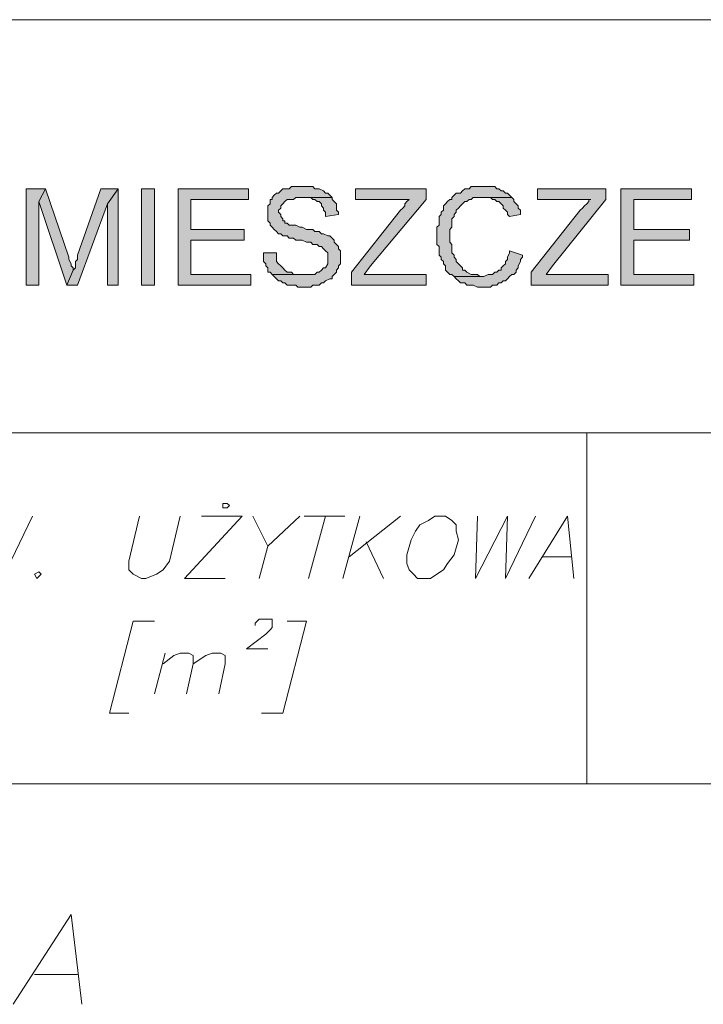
# Model space of a CAD drawing. Header units: inches. Extents: x 1504 to 12593, y -807 to 3183.
# Tile 267 of 271: x 7683 to 7818, y 2741 to 2935. Entities that reach past the tile are written whole.
import ezdxf

# ---------------------------------------------------------------- set-up
doc = ezdxf.new("R2010")
doc.units = ezdxf.units.IN
doc.header["$MEASUREMENT"] = 0
for name, color, linetype in [('at_Entity', 7, 'Continuous'), ('at_Rect', 7, 'Continuous'), ('at_Solid', 7, 'Continuous')]:
    doc.layers.add(name, color=color, linetype=linetype)

msp = doc.modelspace()

# ---------------------------------------------------------------- hatches: boundary and pattern name
at = {"layer": 'at_Solid', "lineweight": 15}
for points in [[(7687.81, 2901.63), (7684.01, 2901.63), (7684.01, 2882.63), (7686.55, 2882.63), (7686.55, 2899.1)], [(7687.81, 2901.63), (7686.55, 2899.1), (7692.04, 2882.63), (7693.3, 2885.58), (7693.3, 2886.01), (7692.88, 2886.43), (7692.88, 2886.85), (7692.46, 2887.69), (7692.46, 2888.12)], [(7702.17, 2901.63), (7698.79, 2901.63), (7694.15, 2888.54), (7694.15, 2887.69), (7693.73, 2887.27), (7693.73, 2886.01), (7693.3, 2885.58), (7692.04, 2882.63), (7694.15, 2882.63), (7700.06, 2898.68)], [(7702.17, 2901.63), (7700.06, 2898.68), (7700.06, 2882.63), (7702.17, 2882.63)], [(7709.35, 2882.63), (7709.35, 2901.64), (7706.82, 2901.64), (7706.82, 2882.63)], [(7727.94, 2901.63), (7714, 2901.63), (7714, 2882.63), (7728.36, 2882.63), (7728.36, 2884.74), (7716.53, 2884.74), (7716.53, 2891.5), (7727.09, 2891.5), (7727.09, 2893.61), (7716.53, 2893.61), (7716.53, 2899.53), (7727.94, 2899.53)], [(7738.5, 2902.06), (7736.39, 2902.06), (7735.96, 2901.63), (7734.7, 2901.63), (7734.28, 2901.21), (7733.86, 2900.79), (7733.43, 2900.79), (7733.01, 2900.37), (7732.58, 2899.94), (7732.58, 2899.53), (7732.17, 2899.53), (7732.17, 2898.68), (7731.74, 2898.25), (7731.74, 2895.3), (7732.17, 2894.88), (7732.17, 2894.45), (7732.58, 2894.03), (7733.01, 2893.61), (7733.43, 2893.19), (7733.86, 2892.76), (7734.28, 2892.76), (7734.7, 2892.34), (7735.54, 2892.34), (7735.96, 2891.92), (7736.81, 2891.92), (7737.24, 2891.5), (7738.5, 2891.5), (7739.35, 2891.07), (7740.19, 2891.07), (7740.61, 2890.66), (7741.46, 2890.66), (7741.88, 2890.23), (7742.3, 2890.23), (7742.73, 2889.81), (7743.14, 2889.39), (7743.57, 2888.97), (7743.57, 2887.69), (7743.57, 2886.85), (7743.14, 2886.01), (7742.73, 2886.01), (7742.3, 2885.58), (7741.88, 2885.16), (7741.46, 2885.16), (7741.04, 2884.74), (7732.58, 2884.74), (7733.01, 2884.32), (7733.43, 2883.89), (7733.86, 2883.47), (7734.28, 2883.47), (7734.7, 2883.05), (7735.12, 2883.05), (7735.54, 2882.63), (7737.24, 2882.63), (7737.66, 2882.2), (7740.19, 2882.2), (7740.61, 2882.63), (7741.88, 2882.63), (7742.3, 2883.05), (7742.73, 2883.05), (7743.14, 2883.47), (7743.99, 2883.89), (7744.42, 2883.89), (7744.42, 2884.32), (7744.84, 2884.74), (7745.26, 2885.16), (7745.26, 2885.58), (7745.68, 2886.01), (7745.68, 2886.43), (7746.1, 2886.85), (7746.1, 2888.12), (7746.1, 2889.39), (7745.68, 2889.81), (7745.68, 2890.23), (7745.26, 2890.66), (7744.84, 2891.07), (7744.84, 2891.5), (7744.42, 2891.92), (7743.99, 2892.34), (7743.57, 2892.34), (7742.73, 2892.76), (7742.3, 2892.76), (7741.88, 2893.19), (7741.04, 2893.19), (7740.61, 2893.61), (7739.35, 2893.61), (7738.5, 2894.03), (7738.08, 2894.03), (7737.24, 2894.45), (7735.96, 2894.45), (7735.54, 2894.88), (7735.12, 2894.88), (7735.12, 2895.3), (7734.7, 2895.3), (7734.7, 2895.72), (7734.28, 2896.14), (7734.28, 2896.57), (7733.86, 2896.99), (7733.86, 2897.41), (7734.28, 2897.84), (7734.28, 2898.25), (7734.7, 2898.68), (7735.12, 2899.1), (7735.54, 2899.53), (7736.81, 2899.53), (7737.24, 2899.94), (7744.42, 2899.94), (7743.99, 2900.37), (7743.57, 2900.79), (7743.14, 2900.79), (7742.73, 2901.21), (7741.88, 2901.63), (7741.04, 2901.63), (7740.61, 2902.06), (7738.92, 2902.06)], [(7763, 2901.63), (7749.06, 2901.63), (7749.06, 2899.53), (7759.62, 2899.53), (7759.2, 2899.1), (7758.78, 2898.68), (7758.78, 2898.25), (7758.35, 2897.84), (7757.93, 2897.41), (7748.22, 2885.16), (7748.22, 2882.63), (7763, 2882.63), (7763, 2884.74), (7750.75, 2884.74), (7752.02, 2886.43), (7763, 2899.53)], [(7774.4, 2902.06), (7771.87, 2902.06), (7771.45, 2901.63), (7770.6, 2901.63), (7770.18, 2901.21), (7769.76, 2900.79), (7768.91, 2900.79), (7768.49, 2900.37), (7768.07, 2899.94), (7768.07, 2899.53), (7767.65, 2899.53), (7767.22, 2899.1), (7766.8, 2898.68), (7766.38, 2898.25), (7766.38, 2897.41), (7765.96, 2896.99), (7765.96, 2896.57), (7765.53, 2896.14), (7765.53, 2894.45), (7765.11, 2894.03), (7765.11, 2890.66), (7765.53, 2890.23), (7765.53, 2888.54), (7765.96, 2888.12), (7765.96, 2887.69), (7766.38, 2887.27), (7766.38, 2886.85), (7766.8, 2886.43), (7766.8, 2885.58), (7767.22, 2885.16), (7767.65, 2884.74), (7768.07, 2884.74), (7768.49, 2884.32), (7773.98, 2884.32), (7773.56, 2884.32), (7773.14, 2884.74), (7771.87, 2884.74), (7771.03, 2885.16), (7770.6, 2885.58), (7770.18, 2885.58), (7770.18, 2886.01), (7769.76, 2886.43), (7769.34, 2886.85), (7768.91, 2887.27), (7768.91, 2887.69), (7768.49, 2888.12), (7768.49, 2888.54), (7768.07, 2888.97), (7768.07, 2890.66), (7767.65, 2891.07), (7767.65, 2892.34), (7767.65, 2893.61), (7768.07, 2894.03), (7768.07, 2895.72), (7768.49, 2896.14), (7768.49, 2896.57), (7768.91, 2896.99), (7768.91, 2897.41), (7769.34, 2897.84), (7769.76, 2898.25), (7770.18, 2898.68), (7770.6, 2899.1), (7771.03, 2899.1), (7771.45, 2899.53), (7771.87, 2899.53), (7772.29, 2899.94), (7779.9, 2899.94), (7779.47, 2900.37), (7779.05, 2900.79), (7778.63, 2900.79), (7778.21, 2901.21), (7777.78, 2901.21), (7777.36, 2901.63), (7776.94, 2901.63), (7776.52, 2902.06), (7774.83, 2902.06)], [(7798.48, 2901.63), (7784.96, 2901.63), (7784.96, 2899.53), (7795.52, 2899.53), (7795.11, 2899.53), (7795.11, 2899.1), (7794.68, 2898.68), (7794.26, 2898.25), (7793.83, 2897.84), (7793.41, 2897.41), (7783.7, 2885.16), (7783.7, 2882.63), (7798.9, 2882.63), (7798.9, 2884.74), (7786.65, 2884.74), (7787.93, 2886.43), (7798.48, 2899.53)], [(7815.38, 2901.63), (7801.44, 2901.63), (7801.44, 2882.63), (7815.8, 2882.63), (7815.8, 2884.74), (7803.97, 2884.74), (7803.97, 2891.5), (7814.95, 2891.5), (7814.95, 2893.61), (7803.97, 2893.61), (7803.97, 2899.53), (7815.38, 2899.53)], [(7744.42, 2899.94), (7738.5, 2899.94), (7740.19, 2899.94), (7740.61, 2899.53), (7741.04, 2899.53), (7741.46, 2899.1), (7741.88, 2899.1), (7742.3, 2898.68), (7742.3, 2898.25), (7742.73, 2897.84), (7742.73, 2897.41), (7743.14, 2896.99), (7743.14, 2896.14), (7745.68, 2896.57), (7745.68, 2896.99), (7745.26, 2897.41), (7745.26, 2898.68), (7744.84, 2899.1), (7744.42, 2899.53)], [(7779.9, 2899.94), (7773.98, 2899.94), (7775.67, 2899.94), (7776.09, 2899.53), (7776.52, 2899.53), (7776.94, 2899.1), (7777.36, 2899.1), (7777.78, 2898.68), (7778.21, 2898.25), (7778.21, 2897.84), (7778.63, 2897.41), (7779.05, 2896.99), (7779.05, 2896.57), (7779.47, 2896.14), (7781.59, 2896.57), (7781.59, 2897.41), (7781.16, 2897.84), (7781.16, 2898.25), (7780.74, 2898.68), (7780.32, 2899.1), (7780.32, 2899.53)], [(7779.47, 2889.39), (7779.47, 2888.97), (7779.05, 2888.12), (7779.05, 2887.69), (7778.63, 2887.27), (7778.63, 2886.85), (7778.21, 2886.43), (7777.78, 2886.01), (7777.78, 2885.58), (7777.36, 2885.58), (7776.94, 2885.16), (7776.52, 2885.16), (7776.09, 2884.74), (7775.25, 2884.74), (7774.4, 2884.32), (7768.49, 2884.32), (7768.91, 2883.89), (7769.34, 2883.47), (7769.76, 2883.05), (7770.6, 2883.05), (7771.03, 2882.63), (7772.29, 2882.63), (7773.14, 2882.2), (7775.67, 2882.2), (7776.09, 2882.63), (7776.94, 2882.63), (7777.36, 2883.05), (7777.78, 2883.05), (7778.21, 2883.47), (7778.63, 2883.47), (7779.05, 2883.89), (7779.47, 2884.32), (7779.9, 2884.74), (7780.32, 2884.74), (7780.74, 2885.16), (7780.74, 2885.58), (7781.16, 2886.01), (7781.16, 2886.43), (7781.59, 2887.27), (7781.59, 2887.69), (7782.01, 2888.12), (7782.01, 2888.54)], [(7733.43, 2888.97), (7730.9, 2888.97), (7730.9, 2887.27), (7731.32, 2886.85), (7731.32, 2886.43), (7731.74, 2886.01), (7731.74, 2885.16), (7732.17, 2885.16), (7732.58, 2884.74), (7738.92, 2884.74), (7736.81, 2884.74), (7736.39, 2885.16), (7735.54, 2885.16), (7735.12, 2885.58), (7734.7, 2886.01), (7734.28, 2886.43), (7733.86, 2886.85), (7733.43, 2887.27), (7733.43, 2888.54)]]:
    msp.add_hatch(color=7, dxfattribs=at).paths.add_polyline_path(points)

# ---------------------------------------------------------------- linework, layer by layer
at = {"layer": 'at_Entity', "color": 7, "lineweight": 15}
for p, q in [((7295.82, 2935.01), (7994.05, 2935.01)), ((7687.81, 2901.63), (7684.01, 2901.63)), ((7684.01, 2901.63), (7684.01, 2882.63)), ((7686.55, 2899.1), (7687.81, 2901.63)), ((7687.81, 2901.63), (7686.55, 2899.1)), ((7692.46, 2888.12), (7687.81, 2901.63)), ((7698.79, 2901.63), (7694.15, 2888.54)), ((7702.17, 2901.63), (7698.79, 2901.63)), ((7700.06, 2898.68), (7702.17, 2901.63)), ((7702.17, 2901.63), (7700.06, 2898.68)), ((7702.17, 2882.63), (7702.17, 2901.63)), ((7727.94, 2901.63), (7714, 2901.63)), ((7714, 2901.63), (7714, 2882.63)), ((7727.94, 2899.53), (7727.94, 2901.63)), ((7734.28, 2901.21), (7733.86, 2900.79)), ((7734.7, 2901.63), (7734.28, 2901.21)), ((7735.96, 2901.63), (7734.7, 2901.63)), ((7736.39, 2902.06), (7735.96, 2901.63)), ((7738.5, 2902.06), (7736.39, 2902.06)), ((7738.92, 2902.06), (7738.5, 2902.06)), ((7740.61, 2902.06), (7738.92, 2902.06)), ((7741.04, 2901.63), (7740.61, 2902.06)), ((7741.88, 2901.63), (7741.04, 2901.63)), ((7742.73, 2901.21), (7741.88, 2901.63)), ((7743.14, 2900.79), (7742.73, 2901.21)), ((7763, 2901.63), (7749.06, 2901.63)), ((7749.06, 2901.63), (7749.06, 2899.53)), ((7763, 2899.53), (7763, 2901.63)), ((7770.18, 2901.21), (7769.76, 2900.79)), ((7770.6, 2901.63), (7770.18, 2901.21)), ((7771.45, 2901.63), (7770.6, 2901.63)), ((7771.87, 2902.06), (7771.45, 2901.63)), ((7774.4, 2902.06), (7771.87, 2902.06)), ((7774.83, 2902.06), (7774.4, 2902.06)), ((7776.52, 2902.06), (7774.83, 2902.06)), ((7776.94, 2901.63), (7776.52, 2902.06)), ((7777.36, 2901.63), (7776.94, 2901.63)), ((7777.78, 2901.21), (7777.36, 2901.63)), ((7778.21, 2901.21), (7777.78, 2901.21)), ((7778.63, 2900.79), (7778.21, 2901.21)), ((7798.48, 2901.63), (7784.96, 2901.63)), ((7784.96, 2901.63), (7784.96, 2899.53)), ((7798.48, 2899.53), (7798.48, 2901.63)), ((7815.38, 2901.63), (7801.44, 2901.63)), ((7801.44, 2901.63), (7801.44, 2882.63)), ((7815.38, 2899.53), (7815.38, 2901.63)), ((7686.55, 2882.63), (7686.55, 2899.1)), ((7686.55, 2899.1), (7692.04, 2882.63)), ((7716.53, 2893.61), (7716.53, 2899.53)), ((7716.53, 2899.53), (7727.94, 2899.53)), ((7732.58, 2899.53), (7732.17, 2899.53)), ((7732.17, 2899.53), (7732.17, 2898.68)), ((7733.01, 2900.37), (7732.58, 2899.94)), ((7732.58, 2899.94), (7732.58, 2899.53)), ((7733.43, 2900.79), (7733.01, 2900.37)), ((7733.86, 2900.79), (7733.43, 2900.79)), ((7734.7, 2898.68), (7735.12, 2899.1)), ((7735.12, 2899.1), (7735.54, 2899.53)), ((7735.12, 2899.1), (7735.12, 2899.1)), ((7735.54, 2899.53), (7736.81, 2899.53)), ((7736.81, 2899.53), (7737.24, 2899.94)), ((7737.24, 2899.94), (7744.42, 2899.94)), ((7744.42, 2899.94), (7738.5, 2899.94)), ((7738.5, 2899.94), (7740.19, 2899.94)), ((7740.19, 2899.94), (7740.61, 2899.53)), ((7740.61, 2899.53), (7741.04, 2899.53)), ((7741.04, 2899.53), (7741.46, 2899.1)), ((7741.46, 2899.1), (7741.88, 2899.1)), ((7741.88, 2899.1), (7742.3, 2898.68)), ((7743.57, 2900.79), (7743.14, 2900.79)), ((7743.99, 2900.37), (7743.57, 2900.79)), ((7744.42, 2899.94), (7743.99, 2900.37)), ((7744.42, 2899.53), (7744.42, 2899.94)), ((7744.84, 2899.1), (7744.42, 2899.53)), ((7744.42, 2899.53), (7744.42, 2899.53)), ((7745.26, 2898.68), (7744.84, 2899.1)), ((7749.06, 2899.53), (7759.62, 2899.53)), ((7752.02, 2886.43), (7763, 2899.53)), ((7759.2, 2899.1), (7758.78, 2898.68)), ((7759.62, 2899.53), (7759.2, 2899.1)), ((7767.22, 2899.1), (7766.8, 2898.68)), ((7767.65, 2899.53), (7767.22, 2899.1)), ((7768.07, 2899.53), (7767.65, 2899.53)), ((7768.49, 2900.37), (7768.07, 2899.94)), ((7768.07, 2899.94), (7768.07, 2899.53)), ((7768.91, 2900.79), (7768.49, 2900.37)), ((7769.76, 2900.79), (7768.91, 2900.79)), ((7770.18, 2898.68), (7770.6, 2899.1)), ((7770.6, 2899.1), (7771.03, 2899.1)), ((7771.03, 2899.1), (7771.45, 2899.53)), ((7771.45, 2899.53), (7771.87, 2899.53)), ((7771.87, 2899.53), (7772.29, 2899.94)), ((7772.29, 2899.94), (7779.9, 2899.94)), ((7779.9, 2899.94), (7773.98, 2899.94)), ((7773.98, 2899.94), (7775.67, 2899.94)), ((7775.67, 2899.94), (7776.09, 2899.53)), ((7776.09, 2899.53), (7776.52, 2899.53)), ((7776.52, 2899.53), (7776.94, 2899.1)), ((7776.94, 2899.1), (7777.36, 2899.1)), ((7777.36, 2899.1), (7777.78, 2898.68)), ((7779.05, 2900.79), (7778.63, 2900.79)), ((7779.47, 2900.37), (7779.05, 2900.79)), ((7779.9, 2899.94), (7779.47, 2900.37)), ((7780.32, 2899.53), (7779.9, 2899.94)), ((7780.32, 2899.1), (7780.32, 2899.53)), ((7780.74, 2898.68), (7780.32, 2899.1)), ((7784.96, 2899.53), (7795.52, 2899.53)), ((7787.93, 2886.43), (7798.48, 2899.53)), ((7795.11, 2899.1), (7794.68, 2898.68)), ((7795.52, 2899.53), (7795.11, 2899.53)), ((7795.11, 2899.53), (7795.11, 2899.1)), ((7803.97, 2893.61), (7803.97, 2899.53)), ((7803.97, 2899.53), (7815.38, 2899.53)), ((7694.15, 2882.63), (7700.06, 2898.68)), ((7700.06, 2898.68), (7700.06, 2882.63)), ((7732.17, 2898.68), (7731.74, 2898.25)), ((7731.74, 2898.25), (7731.74, 2895.3)), ((7733.86, 2897.41), (7734.28, 2897.84)), ((7733.86, 2896.99), (7733.86, 2897.41)), ((7734.28, 2898.25), (7734.7, 2898.68)), ((7734.28, 2897.84), (7734.28, 2898.25)), ((7742.3, 2898.68), (7742.3, 2898.25)), ((7742.3, 2898.25), (7742.73, 2897.84)), ((7742.73, 2897.84), (7742.73, 2897.41)), ((7742.73, 2897.41), (7743.14, 2896.99)), ((7745.26, 2897.41), (7745.26, 2898.68)), ((7745.68, 2896.99), (7745.26, 2897.41)), ((7757.93, 2897.41), (7748.22, 2885.16)), ((7758.35, 2897.84), (7757.93, 2897.41)), ((7758.78, 2898.25), (7758.35, 2897.84)), ((7758.78, 2898.68), (7758.78, 2898.25)), ((7766.38, 2897.41), (7765.96, 2896.99)), ((7766.8, 2898.68), (7766.38, 2898.25)), ((7766.38, 2898.25), (7766.38, 2897.41)), ((7766.38, 2897.41), (7766.38, 2897.41)), ((7768.91, 2897.41), (7769.34, 2897.84)), ((7768.91, 2896.99), (7768.91, 2897.41)), ((7769.34, 2897.84), (7769.76, 2898.25)), ((7769.76, 2898.25), (7770.18, 2898.68)), ((7777.78, 2898.68), (7778.21, 2898.25)), ((7778.21, 2898.25), (7778.21, 2897.84)), ((7778.21, 2897.84), (7778.63, 2897.41)), ((7778.63, 2897.41), (7779.05, 2896.99)), ((7781.16, 2898.25), (7780.74, 2898.68)), ((7781.16, 2897.84), (7781.16, 2898.25)), ((7781.59, 2897.41), (7781.16, 2897.84)), ((7781.59, 2896.57), (7781.59, 2897.41)), ((7793.41, 2897.41), (7783.7, 2885.16)), ((7793.83, 2897.84), (7793.41, 2897.41)), ((7794.26, 2898.25), (7793.83, 2897.84)), ((7794.68, 2898.68), (7794.26, 2898.25)), ((7731.74, 2895.3), (7732.17, 2894.88)), ((7734.28, 2896.57), (7733.86, 2896.99)), ((7734.28, 2896.14), (7734.28, 2896.57)), ((7734.7, 2895.72), (7734.28, 2896.14)), ((7734.7, 2895.3), (7734.7, 2895.72)), ((7735.12, 2895.3), (7734.7, 2895.3)), ((7735.12, 2894.88), (7735.12, 2895.3)), ((7743.14, 2896.99), (7743.14, 2896.14)), ((7743.14, 2896.14), (7745.68, 2896.57)), ((7745.68, 2896.57), (7745.68, 2896.99)), ((7765.96, 2896.57), (7765.53, 2896.14)), ((7765.53, 2896.14), (7765.53, 2894.45)), ((7765.96, 2896.99), (7765.96, 2896.57)), ((7768.07, 2895.72), (7768.49, 2896.14)), ((7768.07, 2894.03), (7768.07, 2895.72)), ((7768.49, 2896.57), (7768.91, 2896.99)), ((7768.49, 2896.14), (7768.49, 2896.57)), ((7779.05, 2896.99), (7779.05, 2896.57)), ((7779.05, 2896.57), (7779.47, 2896.14)), ((7779.47, 2896.14), (7781.59, 2896.57)), ((7727.09, 2893.61), (7716.53, 2893.61)), ((7727.09, 2891.5), (7727.09, 2893.61)), ((7732.17, 2894.88), (7732.17, 2894.45)), ((7732.17, 2894.45), (7732.17, 2894.45)), ((7732.17, 2894.45), (7732.58, 2894.03)), ((7732.58, 2894.03), (7733.01, 2893.61)), ((7733.01, 2893.61), (7733.43, 2893.19)), ((7735.54, 2894.88), (7735.12, 2894.88)), ((7735.96, 2894.45), (7735.54, 2894.88)), ((7737.24, 2894.45), (7735.96, 2894.45)), ((7738.08, 2894.03), (7737.24, 2894.45)), ((7738.5, 2894.03), (7738.08, 2894.03)), ((7739.35, 2893.61), (7738.5, 2894.03)), ((7740.61, 2893.61), (7739.35, 2893.61)), ((7741.04, 2893.19), (7740.61, 2893.61)), ((7765.53, 2894.45), (7765.11, 2894.03)), ((7765.11, 2894.03), (7765.11, 2890.66)), ((7767.65, 2893.61), (7768.07, 2894.03)), ((7767.65, 2892.34), (7767.65, 2893.61)), ((7814.95, 2893.61), (7803.97, 2893.61)), ((7814.95, 2891.5), (7814.95, 2893.61)), ((7716.53, 2884.74), (7716.53, 2891.5)), ((7716.53, 2891.5), (7727.09, 2891.5)), ((7733.43, 2893.19), (7733.86, 2892.76)), ((7733.86, 2892.76), (7734.28, 2892.76)), ((7734.28, 2892.76), (7734.7, 2892.34)), ((7734.7, 2892.34), (7735.54, 2892.34)), ((7735.54, 2892.34), (7735.96, 2891.92)), ((7735.96, 2891.92), (7736.81, 2891.92)), ((7736.81, 2891.92), (7737.24, 2891.5)), ((7737.24, 2891.5), (7738.5, 2891.5)), ((7738.5, 2891.5), (7739.35, 2891.07)), ((7741.88, 2893.19), (7741.04, 2893.19)), ((7742.3, 2892.76), (7741.88, 2893.19)), ((7742.73, 2892.76), (7742.3, 2892.76)), ((7743.57, 2892.34), (7742.73, 2892.76)), ((7743.99, 2892.34), (7743.57, 2892.34)), ((7744.42, 2891.92), (7743.99, 2892.34)), ((7744.84, 2891.5), (7744.42, 2891.92)), ((7744.84, 2891.07), (7744.84, 2891.5)), ((7767.65, 2891.07), (7767.65, 2892.34)), ((7803.97, 2884.74), (7803.97, 2891.5)), ((7803.97, 2891.5), (7814.95, 2891.5)), ((7739.35, 2891.07), (7740.19, 2891.07)), ((7740.19, 2891.07), (7740.61, 2890.66)), ((7740.61, 2890.66), (7741.46, 2890.66)), ((7741.46, 2890.66), (7741.88, 2890.23)), ((7741.88, 2890.23), (7742.3, 2890.23)), ((7742.3, 2890.23), (7742.73, 2889.81)), ((7742.73, 2889.81), (7743.14, 2889.39)), ((7743.14, 2889.39), (7743.14, 2889.39)), ((7743.14, 2889.39), (7743.57, 2888.97)), ((7745.26, 2890.66), (7744.84, 2891.07)), ((7745.68, 2890.23), (7745.26, 2890.66)), ((7745.26, 2890.66), (7745.26, 2890.66)), ((7745.68, 2889.81), (7745.68, 2890.23)), ((7746.1, 2889.39), (7745.68, 2889.81)), ((7746.1, 2888.12), (7746.1, 2889.39)), ((7765.11, 2890.66), (7765.53, 2890.23)), ((7765.53, 2890.23), (7765.53, 2888.54)), ((7768.07, 2890.66), (7767.65, 2891.07)), ((7768.07, 2888.97), (7768.07, 2890.66)), ((7779.47, 2889.39), (7779.47, 2888.97)), ((7782.01, 2888.54), (7779.47, 2889.39)), ((7692.46, 2887.69), (7692.46, 2888.12)), ((7692.88, 2886.85), (7692.46, 2887.69)), ((7694.15, 2887.69), (7693.73, 2887.27)), ((7694.15, 2888.54), (7694.15, 2887.69)), ((7733.43, 2888.97), (7730.9, 2888.97)), ((7730.9, 2888.97), (7730.9, 2887.27)), ((7733.43, 2888.54), (7733.43, 2888.97)), ((7733.43, 2887.27), (7733.43, 2888.54)), ((7743.57, 2888.97), (7743.57, 2887.69)), ((7743.57, 2887.69), (7743.57, 2886.85)), ((7746.1, 2886.85), (7746.1, 2888.12)), ((7765.53, 2888.54), (7765.96, 2888.12)), ((7765.96, 2888.12), (7765.96, 2887.69)), ((7765.96, 2887.69), (7766.38, 2887.27)), ((7768.49, 2888.54), (7768.07, 2888.97)), ((7768.49, 2888.12), (7768.49, 2888.54)), ((7768.91, 2887.69), (7768.49, 2888.12)), ((7768.91, 2887.27), (7768.91, 2887.69)), ((7779.05, 2887.69), (7778.63, 2887.27)), ((7779.47, 2888.97), (7779.05, 2888.12)), ((7779.05, 2888.12), (7779.05, 2887.69)), ((7781.59, 2887.69), (7782.01, 2888.12)), ((7781.59, 2887.27), (7781.59, 2887.69)), ((7782.01, 2888.12), (7782.01, 2888.54)), ((7693.3, 2885.58), (7692.04, 2882.63)), ((7692.04, 2882.63), (7693.3, 2885.58)), ((7692.88, 2886.43), (7692.88, 2886.85)), ((7693.3, 2886.01), (7692.88, 2886.43)), ((7693.73, 2886.01), (7693.3, 2885.58)), ((7693.3, 2885.58), (7693.3, 2886.01)), ((7693.3, 2885.58), (7693.3, 2885.58)), ((7693.73, 2887.27), (7693.73, 2886.01)), ((7730.9, 2887.27), (7731.32, 2886.85)), ((7731.32, 2886.85), (7731.32, 2886.43)), ((7731.32, 2886.43), (7731.74, 2886.01)), ((7731.74, 2886.01), (7731.74, 2885.16)), ((7733.86, 2886.85), (7733.43, 2887.27)), ((7734.28, 2886.43), (7733.86, 2886.85)), ((7733.86, 2886.85), (7733.86, 2886.85)), ((7734.7, 2886.01), (7734.28, 2886.43)), ((7735.12, 2885.58), (7734.7, 2886.01)), ((7735.54, 2885.16), (7735.12, 2885.58)), ((7742.3, 2885.58), (7741.88, 2885.16)), ((7742.73, 2886.01), (7742.3, 2885.58)), ((7743.14, 2886.01), (7742.73, 2886.01)), ((7743.57, 2886.85), (7743.14, 2886.01)), ((7745.26, 2885.58), (7745.68, 2886.01)), ((7745.26, 2885.16), (7745.26, 2885.58)), ((7745.68, 2886.43), (7746.1, 2886.85)), ((7745.68, 2886.01), (7745.68, 2886.43)), ((7750.75, 2884.74), (7752.02, 2886.43)), ((7766.38, 2887.27), (7766.38, 2886.85)), ((7766.38, 2886.85), (7766.8, 2886.43)), ((7766.8, 2886.43), (7766.8, 2885.58)), ((7766.8, 2885.58), (7767.22, 2885.16)), ((7769.34, 2886.85), (7768.91, 2887.27)), ((7769.76, 2886.43), (7769.34, 2886.85)), ((7770.18, 2886.01), (7769.76, 2886.43)), ((7770.18, 2885.58), (7770.18, 2886.01)), ((7770.6, 2885.58), (7770.18, 2885.58)), ((7771.03, 2885.16), (7770.6, 2885.58)), ((7777.36, 2885.58), (7776.94, 2885.16)), ((7777.78, 2885.58), (7777.36, 2885.58)), ((7778.21, 2886.43), (7777.78, 2886.01)), ((7777.78, 2886.01), (7777.78, 2885.58)), ((7778.63, 2886.85), (7778.21, 2886.43)), ((7778.63, 2887.27), (7778.63, 2886.85)), ((7780.74, 2885.58), (7781.16, 2886.01)), ((7780.74, 2885.16), (7780.74, 2885.58)), ((7781.16, 2886.43), (7781.59, 2887.27)), ((7781.16, 2886.01), (7781.16, 2886.43)), ((7786.65, 2884.74), (7787.93, 2886.43)), ((7728.36, 2884.74), (7716.53, 2884.74)), ((7728.36, 2882.63), (7728.36, 2884.74)), ((7731.74, 2885.16), (7732.17, 2885.16)), ((7732.17, 2885.16), (7732.58, 2884.74)), ((7732.58, 2884.74), (7738.92, 2884.74)), ((7741.04, 2884.74), (7732.58, 2884.74)), ((7732.58, 2884.74), (7733.01, 2884.32)), ((7733.01, 2884.32), (7733.43, 2883.89)), ((7733.43, 2883.89), (7733.86, 2883.47)), ((7736.39, 2885.16), (7735.54, 2885.16)), ((7736.81, 2884.74), (7736.39, 2885.16)), ((7738.92, 2884.74), (7736.81, 2884.74)), ((7741.46, 2885.16), (7741.04, 2884.74)), ((7741.88, 2885.16), (7741.46, 2885.16)), ((7743.14, 2883.47), (7743.99, 2883.89)), ((7743.99, 2883.89), (7744.42, 2883.89)), ((7744.42, 2884.32), (7744.84, 2884.74)), ((7744.42, 2883.89), (7744.42, 2884.32)), ((7744.84, 2884.74), (7745.26, 2885.16)), ((7748.22, 2885.16), (7748.22, 2882.63)), ((7763, 2884.74), (7750.75, 2884.74)), ((7763, 2882.63), (7763, 2884.74)), ((7767.22, 2885.16), (7767.65, 2884.74)), ((7767.65, 2884.74), (7768.07, 2884.74)), ((7768.07, 2884.74), (7768.49, 2884.32)), ((7774.4, 2884.32), (7768.49, 2884.32)), ((7768.49, 2884.32), (7768.91, 2883.89)), ((7768.49, 2884.32), (7773.98, 2884.32)), ((7768.91, 2883.89), (7769.34, 2883.47)), ((7771.87, 2884.74), (7771.03, 2885.16)), ((7773.14, 2884.74), (7771.87, 2884.74)), ((7773.56, 2884.32), (7773.14, 2884.74)), ((7773.98, 2884.32), (7773.56, 2884.32)), ((7775.25, 2884.74), (7774.4, 2884.32)), ((7776.09, 2884.74), (7775.25, 2884.74)), ((7776.52, 2885.16), (7776.09, 2884.74)), ((7776.94, 2885.16), (7776.52, 2885.16)), ((7778.63, 2883.47), (7779.05, 2883.89)), ((7779.05, 2883.89), (7779.47, 2884.32)), ((7779.47, 2884.32), (7779.9, 2884.74)), ((7779.9, 2884.74), (7780.32, 2884.74)), ((7780.32, 2884.74), (7780.74, 2885.16)), ((7783.7, 2885.16), (7783.7, 2882.63)), ((7798.9, 2884.74), (7786.65, 2884.74)), ((7798.9, 2882.63), (7798.9, 2884.74)), ((7815.8, 2884.74), (7803.97, 2884.74)), ((7815.8, 2882.63), (7815.8, 2884.74)), ((7684.01, 2882.63), (7686.55, 2882.63)), ((7692.04, 2882.63), (7694.15, 2882.63)), ((7700.06, 2882.63), (7702.17, 2882.63)), ((7714, 2882.63), (7728.36, 2882.63)), ((7733.86, 2883.47), (7734.28, 2883.47)), ((7734.28, 2883.47), (7734.7, 2883.05)), ((7734.7, 2883.05), (7735.12, 2883.05)), ((7735.12, 2883.05), (7735.54, 2882.63)), ((7735.54, 2882.63), (7737.24, 2882.63)), ((7737.24, 2882.63), (7737.66, 2882.2)), ((7737.66, 2882.2), (7740.19, 2882.2)), ((7740.19, 2882.2), (7740.61, 2882.63)), ((7740.61, 2882.63), (7741.88, 2882.63)), ((7741.88, 2882.63), (7742.3, 2883.05)), ((7742.3, 2883.05), (7742.73, 2883.05)), ((7742.73, 2883.05), (7743.14, 2883.47)), ((7748.22, 2882.63), (7763, 2882.63)), ((7769.34, 2883.47), (7769.34, 2883.47)), ((7769.34, 2883.47), (7769.76, 2883.05)), ((7769.76, 2883.05), (7770.6, 2883.05)), ((7770.6, 2883.05), (7771.03, 2882.63)), ((7771.03, 2882.63), (7772.29, 2882.63)), ((7772.29, 2882.63), (7773.14, 2882.2)), ((7773.14, 2882.2), (7775.67, 2882.2)), ((7775.67, 2882.2), (7776.09, 2882.63)), ((7776.09, 2882.63), (7776.94, 2882.63)), ((7776.94, 2882.63), (7777.36, 2883.05)), ((7777.36, 2883.05), (7777.78, 2883.05)), ((7777.78, 2883.05), (7778.21, 2883.47)), ((7778.21, 2883.47), (7778.63, 2883.47)), ((7783.7, 2882.63), (7798.9, 2882.63)), ((7801.44, 2882.63), (7815.8, 2882.63)), ((7295.82, 2853.48), (7994.05, 2853.48)), ((7794.68, 2853.48), (7794.68, 2784.21)), ((7723.72, 2839.54), (7722.87, 2839.54)), ((7722.87, 2839.54), (7722.87, 2838.7)), ((7724.14, 2839.12), (7723.72, 2839.54)), ((7723.72, 2838.7), (7724.14, 2839.12)), ((7679.36, 2824.76), (7685.28, 2837.01)), ((7706.4, 2837.01), (7704.29, 2828.14)), ((7712.31, 2828.14), (7714.43, 2837.01)), ((7726.68, 2837.01), (7715.27, 2824.76)), ((7718.65, 2837.01), (7726.68, 2837.01)), ((7722.87, 2838.7), (7723.72, 2838.7)), ((7728.78, 2837.01), (7731.74, 2831.1)), ((7738.08, 2837.01), (7731.74, 2831.1)), ((7738.92, 2837.01), (7746.95, 2837.01)), ((7743.14, 2837.01), (7739.77, 2824.76)), ((7749.91, 2837.01), (7746.53, 2824.76)), ((7757.93, 2837.01), (7747.79, 2828.98)), ((7764.69, 2837.01), (7763.42, 2836.16)), ((7766.8, 2837.01), (7764.69, 2837.01)), ((7768.07, 2836.16), (7766.8, 2837.01)), ((7773.14, 2837.01), (7772.72, 2824.76)), ((7772.72, 2824.76), (7779.05, 2837.01)), ((7779.05, 2837.01), (7778.63, 2824.76)), ((7778.63, 2824.76), (7784.54, 2837.01)), ((7783.27, 2824.76), (7790.88, 2837.01)), ((7790.88, 2837.01), (7792.15, 2824.76)), ((7761.73, 2835.32), (7760.89, 2834.05)), ((7763.42, 2836.16), (7761.73, 2835.32)), ((7768.91, 2835.32), (7768.07, 2836.16)), ((7768.91, 2834.05), (7768.91, 2835.32)), ((7760.89, 2834.05), (7760.04, 2832.36)), ((7769.34, 2832.36), (7768.91, 2834.05)), ((7731.74, 2831.1), (7730.05, 2824.76)), ((7751.17, 2831.94), (7754.55, 2824.76)), ((7760.04, 2832.36), (7759.2, 2829.41)), ((7768.49, 2829.41), (7769.34, 2832.36)), ((7759.2, 2829.41), (7759.2, 2827.72)), ((7767.22, 2827.72), (7768.49, 2829.41)), ((7704.29, 2828.14), (7704.29, 2826.45)), ((7711.04, 2826.45), (7712.31, 2828.14)), ((7759.2, 2827.72), (7759.62, 2826.45)), ((7766.38, 2826.45), (7767.22, 2827.72)), ((7785.81, 2828.98), (7791.72, 2828.98)), ((7686.55, 2826.03), (7685.7, 2825.6)), ((7685.7, 2825.6), (7686.12, 2824.76)), ((7686.12, 2824.76), (7686.97, 2825.6)), ((7686.97, 2825.6), (7686.55, 2826.03)), ((7704.29, 2826.45), (7705.13, 2825.6)), ((7705.13, 2825.6), (7706.82, 2824.76)), ((7707.66, 2824.76), (7709.78, 2825.6)), ((7709.78, 2825.6), (7711.04, 2826.45)), ((7759.62, 2826.45), (7760.47, 2825.6)), ((7760.47, 2825.6), (7761.31, 2824.76)), ((7763.85, 2824.76), (7765.11, 2825.6)), ((7765.11, 2825.6), (7766.38, 2826.45)), ((7706.82, 2824.76), (7707.66, 2824.76)), ((7715.27, 2824.76), (7723.3, 2824.76)), ((7761.31, 2824.76), (7763.85, 2824.76)), ((7700.48, 2798.15), (7705.13, 2816.31)), ((7705.13, 2816.31), (7709.35, 2816.31)), ((7729.21, 2815.89), (7729.63, 2816.31)), ((7729.21, 2815.47), (7729.21, 2815.89)), ((7729.63, 2816.31), (7730.05, 2816.73)), ((7730.05, 2816.73), (7732.58, 2816.73)), ((7732.58, 2816.73), (7732.58, 2815.04)), ((7734.7, 2798.15), (7739.35, 2816.31)), ((7739.35, 2816.31), (7735.54, 2816.31)), ((7731.32, 2813.77), (7727.52, 2810.82)), ((7732.17, 2814.62), (7731.32, 2813.77)), ((7732.58, 2815.04), (7732.17, 2814.62)), ((7711.47, 2809.98), (7709.35, 2801.95)), ((7713.16, 2809.55), (7714.43, 2809.98)), ((7714.43, 2809.98), (7716.12, 2809.98)), ((7716.12, 2809.98), (7716.96, 2809.55)), ((7719.5, 2809.55), (7720.76, 2809.98)), ((7720.76, 2809.98), (7722.45, 2809.98)), ((7722.45, 2809.98), (7723.3, 2809.55)), ((7727.52, 2810.82), (7731.74, 2810.82)), ((7711.04, 2807.86), (7713.16, 2809.55)), ((7716.96, 2807.86), (7715.69, 2801.95)), ((7716.96, 2809.55), (7716.96, 2807.86)), ((7716.96, 2807.86), (7719.5, 2809.55)), ((7723.3, 2807.86), (7722.03, 2801.95)), ((7723.3, 2809.55), (7723.3, 2807.86)), ((7700.48, 2798.15), (7704.29, 2798.15)), ((7730.48, 2798.15), (7734.7, 2798.15)), ((7295.82, 2784.21), (7994.05, 2784.21))]:
    msp.add_line(p, q, dxfattribs=at)
at = {"layer": 'at_Entity', "color": 6, "lineweight": 15}
for p, q in [((7681.48, 2740.7), (7692.88, 2758.44)), ((7692.88, 2758.44), (7694.99, 2740.7)), ((7685.7, 2746.61), (7694.15, 2746.61))]:
    msp.add_line(p, q, dxfattribs=at)
at = {"layer": 'at_Rect', "color": 7, "lineweight": 15}
for p, q in [((7706.82, 2901.64), (7709.35, 2901.64)), ((7706.82, 2901.64), (7706.82, 2882.63)), ((7709.35, 2882.63), (7709.35, 2901.64)), ((7709.35, 2882.63), (7706.82, 2882.63))]:
    msp.add_line(p, q, dxfattribs=at)

doc.saveas('drawing.dxf')
